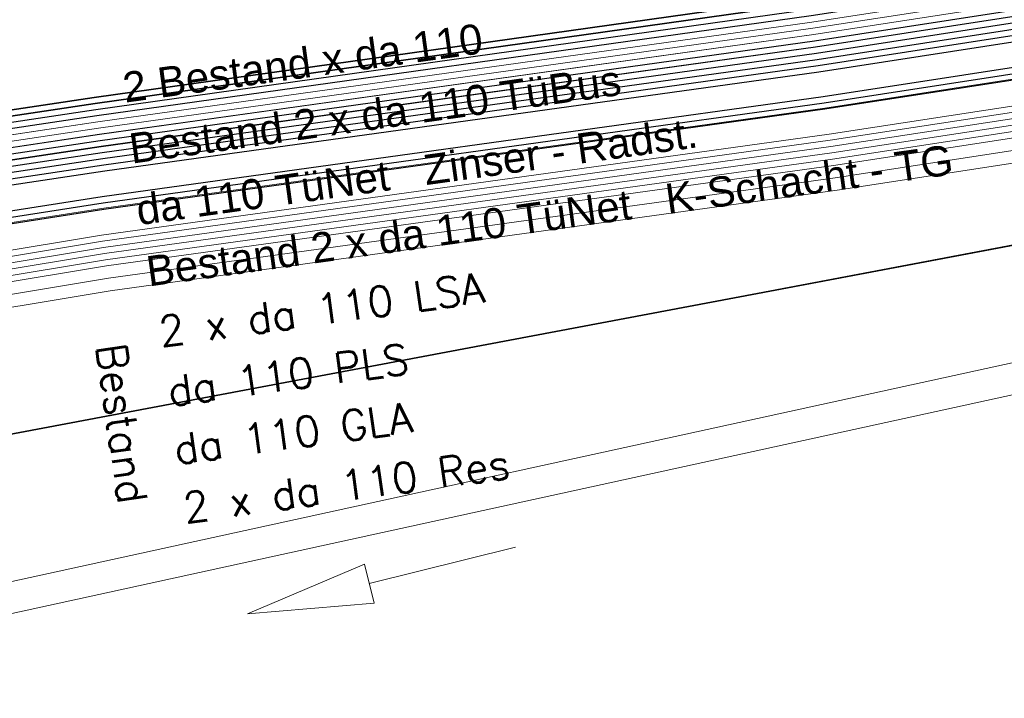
# Model space of a CAD drawing. Header units: metres. Extents: x -502 to 161, y -108 to 174.
# Tile 554 of 656: x -48.9 to -41.06, y -17.04 to -11.63. Entities that reach past the tile are written whole.
import ezdxf

# ---------------------------------------------------------------- set-up
doc = ezdxf.new("R2010")
doc.units = ezdxf.units.M
doc.header["$LTSCALE"] = 0.1
for name, color, linetype in [('BRI31-005.05-5p02-Koordinierung Lageplan 4. BA ZOB West 2022-06-15', 7, 'Continuous'), ('BRI31-005.06-5f07-Koordinierung Lageplan 4. BA ZOB Fernbusbahnh', 7, 'Continuous'), ('BRI32-005.02-5f05-Koordinierung Schemaplan 4 BA ZOB Teilbereich', 7, 'Continuous'), ('BRI32-005.03-5f06-Koordinierung Schemaplan 4 BA ZOB Teilbereich 2 Ost - Bahnhofsallee 2023-01-21', 7, 'Continuous')]:
    doc.layers.add(name, color=color, linetype=linetype)
doc.styles.add('Arial', font='arial.ttf')
doc.styles.add('Txt', font='txt_____.ttf')

# ---------------------------------------------------------------- blocks, each defined once
blk = doc.blocks.new('QP_00130')
at = {"color": 7, "linetype": 'Continuous', "lineweight": 20, "transparency": 33554687}
for p, q in [((0, 0), (0.995203, 0.187538)), ((0.995203, 0.187538), (1.004035, -0.13234)), ((1.004035, -0.13234), (0, 0)), ((2.199162, 0.060717), (0.999619, 0.027599))]:
    blk.add_line(p, q, dxfattribs=at)

msp = doc.modelspace()

# ---------------------------------------------------------------- linework, layer by layer
at = {"layer": 'BRI31-005.05-5p02-Koordinierung Lageplan 4. BA ZOB West 2022-06-15', "color": 190, "linetype": 'Continuous', "lineweight": 35, "true_color": 0x7f00ff, "transparency": 33554687, "flags": 128}
for points in [[(5.0413, -5.3534), (-3.1517, -6.8034), (-7.0667, -7.3734), (-14.9947, -8.0134), (-17.7217, -8.0934), (-24.5557, -8.4934), (-29.2437, -9.0934), (-37.8707, -10.7234), (-42.6207, -11.4534), (-48.3117, -12.2534), (-55.7007, -13.3634), (-59.4327, -13.9934)], [(5.0503, -5.4024), (-3.1427, -6.8524), (-3.9527, -6.9704), (-7.0607, -7.4234), (-14.9917, -8.0634), (-17.7197, -8.1434), (-24.5507, -8.5434), (-29.2357, -9.1424), (-37.8617, -10.7724), (-42.6137, -11.5034), (-48.3047, -12.3024), (-55.6927, -13.4124), (-59.4247, -14.0424)]]:
    msp.add_lwpolyline(points, dxfattribs=at)
at = {"layer": 'BRI31-005.05-5p02-Koordinierung Lageplan 4. BA ZOB West 2022-06-15', "color": 116, "linetype": 'Continuous', "lineweight": 13, "true_color": 0x007f3f, "transparency": 33554687, "flags": 128}
for points in [[(-59.4177, -14.0904), (-55.6847, -13.4604), (-48.2977, -12.3504), (-42.6077, -11.5544), (-37.8517, -10.8204), (-29.2277, -9.1904), (-24.5447, -8.5934), (-17.7177, -8.1934), (-14.9877, -8.1134), (-7.0537, -7.4744), (-3.9457, -7.0184), (-3.1317, -6.9004), (5.0603, -5.4504)], [(-59.4097, -14.1394), (-55.6767, -13.5094), (-48.2907, -12.3994), (-42.6007, -11.6044), (-37.8427, -10.8694), (-29.2197, -9.2394), (-24.5397, -8.6434), (-17.7157, -8.2434), (-14.9847, -8.1634), (-7.0477, -7.5244), (-3.9387, -7.0674), (-3.1227, -6.9494), (5.0693, -5.4994)], [(5.0943, -5.6484), (-3.0997, -7.0984), (-3.9177, -7.2164), (-7.0317, -7.6724), (-14.9777, -8.3134), (-17.7097, -8.3934), (-24.5267, -8.7934), (-29.1957, -9.3884), (-37.8177, -11.0184), (-42.5777, -11.7524), (-48.2697, -12.5484), (-55.6527, -13.6584), (-59.3837, -14.2884)], [(5.1033, -5.6974), (-3.0907, -7.1474), (-3.9107, -7.2654), (-7.0257, -7.7224), (-14.9747, -8.3634), (-17.7077, -8.4434), (-24.5217, -8.8434), (-29.1877, -9.4374), (-37.8087, -11.0674), (-42.5707, -11.8024), (-48.2627, -12.5974), (-55.6447, -13.7074), (-59.3757, -14.3374)]]:
    msp.add_lwpolyline(points, dxfattribs=at)
at = {"layer": 'BRI31-005.05-5p02-Koordinierung Lageplan 4. BA ZOB West 2022-06-15', "color": 250, "linetype": 'Continuous', "lineweight": 25, "true_color": 0x333333, "transparency": 33554687, "flags": 128}
for points in [[(5.0593, -5.4514), (-3.1337, -6.9014), (-3.9457, -7.0194), (-7.0547, -7.4734), (-14.9887, -8.1134), (-17.7177, -8.1934), (-24.5457, -8.5934), (-29.2277, -9.1914), (-37.8527, -10.8214), (-42.6067, -11.5534), (-48.2977, -12.3514), (-55.6847, -13.4614), (-59.4167, -14.0914)], [(5.0683, -5.5004), (-3.1247, -6.9504), (-3.9387, -7.0684), (-7.0487, -7.5234), (-14.9857, -8.1634), (-17.7157, -8.2434), (-24.5407, -8.6434), (-29.2197, -9.2404), (-37.8437, -10.8704), (-42.5997, -11.6034), (-48.2907, -12.4004), (-55.6767, -13.5104), (-59.4087, -14.1404)], [(-59.3767, -14.3364), (-55.6447, -13.7064), (-48.2627, -12.5964), (-42.5717, -11.8034), (-37.8077, -11.0664), (-29.1877, -9.4364), (-24.5207, -8.8434), (-17.7077, -8.4434), (-14.9737, -8.3634), (-7.0247, -7.7234), (-3.9107, -7.2644), (-3.0887, -7.1464), (5.1043, -5.6964)], [(5.1133, -5.7454), (-3.0797, -7.1954), (-3.9037, -7.3134), (-7.0187, -7.7734), (-14.9707, -8.4134), (-17.7057, -8.4934), (-24.5157, -8.8934), (-29.1797, -9.4854), (-37.7987, -11.1154), (-42.5647, -11.8534), (-48.2557, -12.6454), (-55.6367, -13.7554), (-59.3687, -14.3854)], [(5.1223, -5.7944), (-3.0707, -7.2444), (-3.8967, -7.3624), (-7.0127, -7.8234), (-14.9677, -8.4634), (-17.7037, -8.5434), (-24.5107, -8.9434), (-29.1717, -9.5344), (-37.7897, -11.1644), (-42.5577, -11.9034), (-48.2487, -12.6944), (-55.6287, -13.8044), (-59.3607, -14.4344)], [(5.1313, -5.8434), (-3.0617, -7.2934), (-3.8897, -7.4114), (-7.0067, -7.8734), (-14.9647, -8.5134), (-17.7017, -8.5934), (-24.5057, -8.9934), (-29.1637, -9.5834), (-37.7807, -11.2134), (-42.5507, -11.9534), (-48.2417, -12.7434), (-55.6207, -13.8534), (-59.3527, -14.4834)], [(5.1403, -5.8924), (-3.0527, -7.3424), (-3.8827, -7.4604), (-7.0007, -7.9234), (-14.9617, -8.5634), (-17.6997, -8.6434), (-24.5007, -9.0434), (-29.1557, -9.6324), (-37.7717, -11.2624), (-42.5437, -12.0034), (-48.2347, -12.7924), (-55.6127, -13.9024), (-59.3447, -14.5324)], [(5.1493, -5.9414), (-3.0437, -7.3914), (-3.8757, -7.5094), (-6.9947, -7.9734), (-14.9587, -8.6134), (-17.6977, -8.6934), (-24.4957, -9.0934), (-29.1477, -9.6814), (-37.7627, -11.3114), (-42.5367, -12.0534), (-48.2277, -12.8414), (-55.6047, -13.9514), (-59.3367, -14.5814)], [(5.1833, -6.1684), (-3.0127, -7.6024), (-4.3557, -7.7864), (-6.9837, -8.1894), (-9.4377, -8.4204), (-12.8307, -8.5864), (-14.9537, -8.6884), (-17.6957, -8.7504), (-19.6457, -8.8994), (-24.4697, -9.2984), (-29.1907, -9.9114), (-37.7517, -11.5174), (-38.0557, -11.5634), (-42.5027, -12.2494), (-48.2487, -13.0464), (-56.1697, -14.2844), (-56.5667, -14.3244), (-56.9487, -14.6244)], [(5.1923, -6.2174), (-3.0037, -7.6514), (-4.3477, -7.8354), (-6.9777, -8.2394), (-9.4337, -8.4704), (-12.8287, -8.6364), (-14.9517, -8.7384), (-17.6937, -8.8004), (-19.6417, -8.9494), (-24.4647, -9.3484), (-29.1827, -9.9604), (-37.7427, -11.5664), (-42.4957, -12.2994), (-48.2407, -13.0964), (-56.1627, -14.3334), (-56.5467, -14.3734), (-56.9177, -14.6634)], [(5.2013, -6.2664), (-2.9947, -7.7004), (-4.3397, -7.8844), (-6.9717, -8.2894), (-9.4297, -8.5204), (-12.8267, -8.6864), (-14.9497, -8.7884), (-17.6917, -8.8504), (-19.6377, -8.9994), (-24.4597, -9.3984), (-29.1747, -10.0094), (-37.7337, -11.6154), (-38.0407, -11.6624), (-42.4887, -12.3484), (-48.2337, -13.1454), (-56.1567, -14.3834), (-56.5277, -14.4214), (-56.8867, -14.7024)]]:
    msp.add_lwpolyline(points, dxfattribs=at)
at = {"layer": 'BRI31-005.05-5p02-Koordinierung Lageplan 4. BA ZOB West 2022-06-15', "color": 251, "linetype": 'Continuous', "lineweight": 13, "true_color": 0x5b5b5b, "transparency": 33554687, "flags": 128}
for points in [[(5.0773, -5.5494), (-3.1157, -6.9994), (-3.9317, -7.1174), (-7.0427, -7.5734), (-14.9827, -8.2134), (-17.7137, -8.2934), (-24.5357, -8.6934), (-29.2117, -9.2894), (-37.8347, -10.9194), (-42.5927, -11.6534), (-48.2837, -12.4494), (-55.6687, -13.5594), (-59.4007, -14.1894)], [(5.0863, -5.5984), (-3.1067, -7.0484), (-3.9247, -7.1664), (-7.0367, -7.6234), (-14.9797, -8.2634), (-17.7117, -8.3434), (-24.5307, -8.7434), (-29.2037, -9.3384), (-37.8257, -10.9684), (-42.5857, -11.7034), (-48.2767, -12.4984), (-55.6607, -13.6084), (-59.3927, -14.2384)]]:
    msp.add_lwpolyline(points, dxfattribs=at)
at = {"layer": 'BRI31-005.05-5p02-Koordinierung Lageplan 4. BA ZOB West 2022-06-15', "color": 35, "linetype": 'Continuous', "lineweight": 13, "true_color": 0x99724c, "transparency": 33554687, "flags": 128}
msp.add_lwpolyline([(5.1983, -6.2574), (-2.9967, -7.6904), (-4.3407, -7.8744), (-6.9737, -8.2794), (-9.4317, -8.5104), (-12.8267, -8.6764), (-14.9487, -8.7784), (-17.6917, -8.8404), (-19.6377, -8.9894), (-24.4607, -9.3884), (-29.1767, -9.9994), (-37.7367, -11.6064), (-38.0427, -11.6524), (-42.4897, -12.3384), (-48.2347, -13.1354), (-56.1567, -14.3734), (-56.5317, -14.4104), (-56.8937, -14.6954)], dxfattribs=at)
at = {"layer": 'BRI31-005.05-5p02-Koordinierung Lageplan 4. BA ZOB West 2022-06-15', "color": 7, "linetype": 'Continuous', "lineweight": 13, "transparency": 33554687, "flags": 128}
for points in [[(6.4523, -6.5854), (-3.6597, -8.3354), (-4.2527, -8.4304), (-6.9117, -8.8534), (-9.4297, -9.1234), (-9.8987, -9.1314), (-17.9017, -9.2634), (-23.9567, -9.8944), (-29.1627, -10.5844), (-37.6597, -12.1654), (-42.4067, -12.8944), (-48.1987, -13.6944), (-55.4887, -14.9054), (-55.9457, -15.0274), (-56.3157, -15.2224), (-57.5557, -16.4444)], [(6.4603, -6.6344), (-3.6507, -8.3844), (-4.2447, -8.4794), (-6.9047, -8.9034), (-9.4247, -9.1734), (-9.8967, -9.2314), (-17.8957, -9.3634), (-23.9447, -9.9934), (-29.1467, -10.6834), (-37.6417, -12.2634), (-42.3927, -12.9934), (-48.1837, -13.7934), (-55.4677, -15.0034), (-55.9087, -15.1214), (-56.2557, -15.3044), (-57.4917, -16.5224)]]:
    msp.add_lwpolyline(points, dxfattribs=at)
at = {"layer": 'BRI31-005.06-5f07-Koordinierung Lageplan 4. BA ZOB Fernbusbahnh', "color": 190, "linetype": 'Continuous', "lineweight": 30, "true_color": 0x7f00ff, "transparency": 33554687, "flags": 128}
for points in [[(5.0413, -5.3534), (-3.1517, -6.8034), (-7.0667, -7.3734), (-14.9947, -8.0134), (-17.7217, -8.0934), (-24.5557, -8.4934), (-29.2437, -9.0934), (-37.8707, -10.7234), (-42.6207, -11.4534), (-48.3117, -12.2534), (-55.7007, -13.3634), (-59.4327, -13.9934)], [(5.0503, -5.4024), (-3.1427, -6.8524), (-3.9527, -6.9704), (-7.0607, -7.4234), (-14.9917, -8.0634), (-17.7197, -8.1434), (-24.5507, -8.5434), (-29.2357, -9.1424), (-37.8617, -10.7724), (-42.6137, -11.5034), (-48.3047, -12.3024), (-55.6927, -13.4124), (-59.4247, -14.0424)]]:
    msp.add_lwpolyline(points, dxfattribs=at)
at = {"layer": 'BRI31-005.06-5f07-Koordinierung Lageplan 4. BA ZOB Fernbusbahnh', "color": 250, "linetype": 'Continuous', "lineweight": 20, "true_color": 0x333333, "transparency": 33554687, "flags": 128}
for points in [[(5.0593, -5.4514), (-3.1337, -6.9014), (-3.9457, -7.0194), (-7.0547, -7.4734), (-14.9887, -8.1134), (-17.7177, -8.1934), (-24.5457, -8.5934), (-29.2277, -9.1914), (-37.8527, -10.8214), (-42.6067, -11.5534), (-48.2977, -12.3514), (-55.6847, -13.4614), (-59.4167, -14.0914)], [(5.0683, -5.5004), (-3.1247, -6.9504), (-3.9387, -7.0684), (-7.0487, -7.5234), (-14.9857, -8.1634), (-17.7157, -8.2434), (-24.5407, -8.6434), (-29.2197, -9.2404), (-37.8437, -10.8704), (-42.5997, -11.6034), (-48.2907, -12.4004), (-55.6767, -13.5104), (-59.4087, -14.1404)], [(-59.3767, -14.3364), (-55.6447, -13.7064), (-48.2627, -12.5964), (-42.5717, -11.8034), (-37.8077, -11.0664), (-29.1877, -9.4364), (-24.5207, -8.8434), (-17.7077, -8.4434), (-14.9737, -8.3634), (-7.0247, -7.7234), (-3.9107, -7.2644), (-3.0887, -7.1464), (5.1043, -5.6964)], [(5.1133, -5.7454), (-3.0797, -7.1954), (-3.9037, -7.3134), (-7.0187, -7.7734), (-14.9707, -8.4134), (-17.7057, -8.4934), (-24.5157, -8.8934), (-29.1797, -9.4854), (-37.7987, -11.1154), (-42.5647, -11.8534), (-48.2557, -12.6454), (-55.6367, -13.7554), (-59.3687, -14.3854)], [(5.1223, -5.7944), (-3.0707, -7.2444), (-3.8967, -7.3624), (-7.0127, -7.8234), (-14.9677, -8.4634), (-17.7037, -8.5434), (-24.5107, -8.9434), (-29.1717, -9.5344), (-37.7897, -11.1644), (-42.5577, -11.9034), (-48.2487, -12.6944), (-55.6287, -13.8044), (-59.3607, -14.4344)], [(5.1313, -5.8434), (-3.0617, -7.2934), (-3.8897, -7.4114), (-7.0067, -7.8734), (-14.9647, -8.5134), (-17.7017, -8.5934), (-24.5057, -8.9934), (-29.1637, -9.5834), (-37.7807, -11.2134), (-42.5507, -11.9534), (-48.2417, -12.7434), (-55.6207, -13.8534), (-59.3527, -14.4834)], [(5.1403, -5.8924), (-3.0527, -7.3424), (-3.8827, -7.4604), (-7.0007, -7.9234), (-14.9617, -8.5634), (-17.6997, -8.6434), (-24.5007, -9.0434), (-29.1557, -9.6324), (-37.7717, -11.2624), (-42.5437, -12.0034), (-48.2347, -12.7924), (-55.6127, -13.9024), (-59.3447, -14.5324)], [(5.1493, -5.9414), (-3.0437, -7.3914), (-3.8757, -7.5094), (-6.9947, -7.9734), (-14.9587, -8.6134), (-17.6977, -8.6934), (-24.4957, -9.0934), (-29.1477, -9.6814), (-37.7627, -11.3114), (-42.5367, -12.0534), (-48.2277, -12.8414), (-55.6047, -13.9514), (-59.3367, -14.5814)], [(5.1833, -6.1684), (-3.0127, -7.6024), (-4.3557, -7.7864), (-6.9837, -8.1894), (-9.4377, -8.4204), (-12.8307, -8.5864), (-14.9537, -8.6884), (-17.6957, -8.7504), (-19.6457, -8.8994), (-24.4697, -9.2984), (-29.1907, -9.9114), (-37.7517, -11.5174), (-38.0557, -11.5634), (-42.5027, -12.2494), (-48.2487, -13.0464), (-56.1697, -14.2844), (-56.5667, -14.3244), (-56.9487, -14.6244)], [(5.1923, -6.2174), (-3.0037, -7.6514), (-4.3477, -7.8354), (-6.9777, -8.2394), (-9.4337, -8.4704), (-12.8287, -8.6364), (-14.9517, -8.7384), (-17.6937, -8.8004), (-19.6417, -8.9494), (-24.4647, -9.3484), (-29.1827, -9.9604), (-37.7427, -11.5664), (-42.4957, -12.2994), (-48.2407, -13.0964), (-56.1627, -14.3334), (-56.5467, -14.3734), (-56.9177, -14.6634)]]:
    msp.add_lwpolyline(points, dxfattribs=at)
at = {"layer": 'BRI31-005.06-5f07-Koordinierung Lageplan 4. BA ZOB Fernbusbahnh', "color": 7, "linetype": 'Continuous', "lineweight": 9, "transparency": 33554687, "flags": 128}
for points in [[(6.4523, -6.5854), (-3.6597, -8.3354), (-4.2527, -8.4304), (-6.9117, -8.8534), (-9.4297, -9.1234), (-9.8987, -9.1314), (-17.9017, -9.2634), (-23.9567, -9.8944), (-29.1627, -10.5844), (-37.6597, -12.1654), (-42.4067, -12.8944), (-48.1987, -13.6944), (-55.4887, -14.9054), (-55.9457, -15.0274), (-56.3157, -15.2224), (-57.5557, -16.4444)], [(6.4603, -6.6344), (-3.6507, -8.3844), (-4.2447, -8.4794), (-6.9047, -8.9034), (-9.4247, -9.1734), (-9.8967, -9.2314), (-17.8957, -9.3634), (-23.9447, -9.9934), (-29.1467, -10.6834), (-37.6417, -12.2634), (-42.3927, -12.9934), (-48.1837, -13.7934), (-55.4677, -15.0034), (-55.9087, -15.1214), (-56.2557, -15.3044), (-57.4917, -16.5224)]]:
    msp.add_lwpolyline(points, dxfattribs=at)
at = {"layer": 'BRI32-005.02-5f05-Koordinierung Schemaplan 4 BA ZOB Teilbereich', "color": 30, "linetype": 'Continuous', "lineweight": 35, "true_color": 0xff7f00, "transparency": 33554687, "flags": 128}
msp.add_lwpolyline([(160.7005, 3.7316), (153.861, 9.9879), (146.5799, 16.8343), (137.207, 18.41), (133.9888, 18.578), (131.0359, 18.4491), (129.189, 18.1998), (119.9141, 16.4705), (116.3401, 15.794), (99.9338, 12.4472), (72.2107, 7.3546), (41.6917, 1.4031), (4.438, -5.4399), (-20.5028, -9.5614), (-43.027, -13.8142), (-60.1344, -17.0404), (-87.9931, -22.1997)], dxfattribs=at)
at = {"layer": 'BRI32-005.02-5f05-Koordinierung Schemaplan 4 BA ZOB Teilbereich', "color": 7, "linetype": 'Continuous', "lineweight": 13, "transparency": 33554687, "flags": 128}
for points in [[(-60.3027, -16.2724), (-60.0967, -16.2474), (-58.4717, -16.0004), (-57.9637, -15.8144), (-56.8937, -14.9894), (-56.2837, -14.6744), (-55.5447, -14.5614), (-48.2537, -13.3504), (-42.4557, -12.5454), (-37.7227, -11.8224), (-29.2187, -10.2404), (-23.9987, -9.5454), (-17.9227, -8.9134), (-9.9057, -8.7814), (-9.4507, -8.7734), (-6.9597, -8.5044), (-4.3087, -8.0864), (-3.7217, -7.9914), (6.3953, -6.2414), (12.4653, -5.2214), (18.7963, -4.1304), (30.2903, -2.1984), (30.3093, -2.1964)], [(30.3153, -2.2464), (30.2973, -2.2484), (18.8043, -4.1794), (12.4733, -5.2704), (6.4033, -6.2904), (-3.7127, -8.0404), (-4.3007, -8.1354), (-6.9527, -8.5544), (-9.4477, -8.8234), (-9.9047, -8.8314), (-17.9197, -8.9634), (-23.9927, -9.5954), (-29.2107, -10.2894), (-37.7137, -11.8714), (-42.4487, -12.5954), (-48.2457, -13.3994), (-55.5367, -14.6104), (-56.2677, -14.7224), (-56.8667, -15.0314), (-57.9397, -15.8584), (-58.4587, -16.0494), (-60.0897, -16.2974), (-60.2967, -16.3224)], [(-60.2907, -16.3724), (-60.0827, -16.3474), (-58.4457, -16.0984), (-57.9157, -15.9024), (-56.8397, -15.0734), (-56.2517, -14.7704), (-55.5287, -14.6594), (-48.2377, -13.4484), (-42.4417, -12.6454), (-37.7047, -11.9204), (-29.2027, -10.3384), (-23.9867, -9.6454), (-17.9167, -9.0134), (-9.9037, -8.8814), (-9.4447, -8.8734), (-6.9457, -8.6044), (-4.2927, -8.1844), (-3.7037, -8.0894), (6.4113, -6.3394), (12.4813, -5.3194), (18.8123, -4.2284), (30.3043, -2.2984), (30.3213, -2.2964)], [(-60.2847, -16.4224), (-60.0757, -16.3974), (-58.4327, -16.1474), (-57.8907, -15.9464), (-56.8127, -15.1154), (-56.2357, -14.8184), (-55.5207, -14.7084), (-48.2297, -13.4974), (-42.4347, -12.6954), (-37.6957, -11.9694), (-29.1947, -10.3874), (-23.9807, -9.6954), (-17.9137, -9.0634), (-9.9027, -8.9314), (-9.4417, -8.9234), (-6.9387, -8.6544), (-4.2847, -8.2334), (-3.6947, -8.1384), (6.4193, -6.3884), (12.4893, -5.3684), (18.8203, -4.2774), (30.3113, -2.3484), (30.3273, -2.3464)], [(30.3333, -2.3964), (30.3183, -2.3974), (18.8283, -4.3264), (12.4973, -5.4174), (6.4273, -6.4374), (-3.6857, -8.1874), (-4.2767, -8.2824), (-6.9317, -8.7044), (-9.4387, -8.9734), (-9.9017, -8.9814), (-17.9107, -9.1134), (-23.9747, -9.7454), (-29.1867, -10.4364), (-37.6867, -12.0184), (-42.4277, -12.7454), (-48.2217, -13.5464), (-55.5127, -14.7574), (-56.2197, -14.8664), (-56.7857, -15.1574), (-57.8657, -15.9904), (-58.4197, -16.1964), (-60.0687, -16.4474), (-60.2787, -16.4724)], [(30.3363, -2.4464), (30.3243, -2.4474), (18.8363, -4.3754), (12.5053, -5.4664), (6.4353, -6.4864), (-3.6767, -8.2364), (-4.2687, -8.3314), (-6.9247, -8.7544), (-9.4357, -9.0234), (-9.9007, -9.0314), (-17.9077, -9.1634), (-23.9687, -9.7954), (-29.1787, -10.4854), (-37.6777, -12.0674), (-42.4207, -12.7954), (-48.2137, -13.5954), (-55.5047, -14.8064), (-56.2037, -14.9144), (-56.7587, -15.1994), (-57.8407, -16.0344), (-58.4067, -16.2454), (-60.0617, -16.4974), (-60.2727, -16.5224)], [(6.4523, -6.5854), (-3.6597, -8.3354), (-4.2527, -8.4304), (-6.9117, -8.8534), (-9.4297, -9.1234), (-9.8987, -9.1314), (-17.9017, -9.2634), (-23.9567, -9.8944), (-29.1627, -10.5844), (-37.6597, -12.1654), (-42.4067, -12.8944), (-48.1987, -13.6944), (-55.4887, -14.9054), (-55.9457, -15.0274), (-56.3157, -15.2224), (-57.5557, -16.4444)], [(6.4603, -6.6344), (-3.6507, -8.3844), (-4.2447, -8.4794), (-6.9047, -8.9034), (-9.4247, -9.1734), (-9.8967, -9.2314), (-17.8957, -9.3634), (-23.9447, -9.9934), (-29.1467, -10.6834), (-37.6417, -12.2634), (-42.3927, -12.9934), (-48.1837, -13.7934), (-55.4677, -15.0034), (-55.9087, -15.1214), (-56.2557, -15.3044), (-57.4917, -16.5224)]]:
    msp.add_lwpolyline(points, dxfattribs=at)
at = {"layer": 'BRI32-005.02-5f05-Koordinierung Schemaplan 4 BA ZOB Teilbereich', "color": 190, "linetype": 'Continuous', "lineweight": 35, "true_color": 0x7f00ff, "transparency": 33554687, "flags": 128}
for points in [[(5.0413, -5.3534), (-3.1517, -6.8034), (-7.0667, -7.3734), (-14.9947, -8.0134), (-17.7217, -8.0934), (-24.5557, -8.4934), (-29.2437, -9.0934), (-37.8707, -10.7234), (-42.6207, -11.4534), (-48.3117, -12.2534), (-55.7007, -13.3634), (-59.4327, -13.9934)], [(5.0503, -5.4024), (-3.1427, -6.8524), (-3.9527, -6.9704), (-7.0607, -7.4234), (-14.9917, -8.0634), (-17.7197, -8.1434), (-24.5507, -8.5434), (-29.2357, -9.1424), (-37.8617, -10.7724), (-42.6137, -11.5034), (-48.3047, -12.3024), (-55.6927, -13.4124), (-59.4247, -14.0424)]]:
    msp.add_lwpolyline(points, dxfattribs=at)
at = {"layer": 'BRI32-005.02-5f05-Koordinierung Schemaplan 4 BA ZOB Teilbereich', "color": 116, "linetype": 'Continuous', "lineweight": 13, "true_color": 0x007f3f, "transparency": 33554687, "flags": 128}
for points in [[(-59.4177, -14.0904), (-55.6847, -13.4604), (-48.2977, -12.3504), (-42.6077, -11.5544), (-37.8517, -10.8204), (-29.2277, -9.1904), (-24.5447, -8.5934), (-17.7177, -8.1934), (-14.9877, -8.1134), (-7.0537, -7.4744), (-3.9457, -7.0184), (-3.1317, -6.9004), (5.0603, -5.4504)], [(-59.4097, -14.1394), (-55.6767, -13.5094), (-48.2907, -12.3994), (-42.6007, -11.6044), (-37.8427, -10.8694), (-29.2197, -9.2394), (-24.5397, -8.6434), (-17.7157, -8.2434), (-14.9847, -8.1634), (-7.0477, -7.5244), (-3.9387, -7.0674), (-3.1227, -6.9494), (5.0693, -5.4994)], [(-59.4017, -14.1884), (-55.6687, -13.5584), (-48.2837, -12.4484), (-42.5937, -11.6544), (-37.8337, -10.9184), (-29.2117, -9.2884), (-24.5347, -8.6934), (-17.7137, -8.2934), (-14.9817, -8.2134), (-7.0417, -7.5744), (-3.9317, -7.1164), (-3.1137, -6.9984), (5.0783, -5.5484)], [(5.0943, -5.6484), (-3.0997, -7.0984), (-3.9177, -7.2164), (-7.0317, -7.6724), (-14.9777, -8.3134), (-17.7097, -8.3934), (-24.5267, -8.7934), (-29.1957, -9.3884), (-37.8177, -11.0184), (-42.5777, -11.7524), (-48.2697, -12.5484), (-55.6527, -13.6584), (-59.3837, -14.2884)], [(5.1033, -5.6974), (-3.0907, -7.1474), (-3.9107, -7.2654), (-7.0257, -7.7224), (-14.9747, -8.3634), (-17.7077, -8.4434), (-24.5217, -8.8434), (-29.1877, -9.4374), (-37.8087, -11.0674), (-42.5707, -11.8024), (-48.2627, -12.5974), (-55.6447, -13.7074), (-59.3757, -14.3374)], [(5.1123, -5.7464), (-3.0817, -7.1964), (-3.9037, -7.3144), (-7.0197, -7.7724), (-14.9717, -8.4134), (-17.7057, -8.4934), (-24.5167, -8.8934), (-29.1797, -9.4864), (-37.7997, -11.1164), (-42.5637, -11.8524), (-48.2557, -12.6464), (-55.6367, -13.7564), (-59.3677, -14.3864)]]:
    msp.add_lwpolyline(points, dxfattribs=at)
at = {"layer": 'BRI32-005.02-5f05-Koordinierung Schemaplan 4 BA ZOB Teilbereich', "color": 250, "linetype": 'Continuous', "lineweight": 25, "true_color": 0x333333, "transparency": 33554687, "flags": 128}
for points in [[(5.0593, -5.4514), (-3.1337, -6.9014), (-3.9457, -7.0194), (-7.0547, -7.4734), (-14.9887, -8.1134), (-17.7177, -8.1934), (-24.5457, -8.5934), (-29.2277, -9.1914), (-37.8527, -10.8214), (-42.6067, -11.5534), (-48.2977, -12.3514), (-55.6847, -13.4614), (-59.4167, -14.0914)], [(5.0683, -5.5004), (-3.1247, -6.9504), (-3.9387, -7.0684), (-7.0487, -7.5234), (-14.9857, -8.1634), (-17.7157, -8.2434), (-24.5407, -8.6434), (-29.2197, -9.2404), (-37.8437, -10.8704), (-42.5997, -11.6034), (-48.2907, -12.4004), (-55.6767, -13.5104), (-59.4087, -14.1404)], [(-59.3767, -14.3364), (-55.6447, -13.7064), (-48.2627, -12.5964), (-42.5717, -11.8034), (-37.8077, -11.0664), (-29.1877, -9.4364), (-24.5207, -8.8434), (-17.7077, -8.4434), (-14.9737, -8.3634), (-7.0247, -7.7234), (-3.9107, -7.2644), (-3.0887, -7.1464), (5.1043, -5.6964)], [(5.1133, -5.7454), (-3.0797, -7.1954), (-3.9037, -7.3134), (-7.0187, -7.7734), (-14.9707, -8.4134), (-17.7057, -8.4934), (-24.5157, -8.8934), (-29.1797, -9.4854), (-37.7987, -11.1154), (-42.5647, -11.8534), (-48.2557, -12.6454), (-55.6367, -13.7554), (-59.3687, -14.3854)], [(5.1223, -5.7944), (-3.0707, -7.2444), (-3.8967, -7.3624), (-7.0127, -7.8234), (-14.9677, -8.4634), (-17.7037, -8.5434), (-24.5107, -8.9434), (-29.1717, -9.5344), (-37.7897, -11.1644), (-42.5577, -11.9034), (-48.2487, -12.6944), (-55.6287, -13.8044), (-59.3607, -14.4344)], [(5.1313, -5.8434), (-3.0617, -7.2934), (-3.8897, -7.4114), (-7.0067, -7.8734), (-14.9647, -8.5134), (-17.7017, -8.5934), (-24.5057, -8.9934), (-29.1637, -9.5834), (-37.7807, -11.2134), (-42.5507, -11.9534), (-48.2417, -12.7434), (-55.6207, -13.8534), (-59.3527, -14.4834)], [(5.1403, -5.8924), (-3.0527, -7.3424), (-3.8827, -7.4604), (-7.0007, -7.9234), (-14.9617, -8.5634), (-17.6997, -8.6434), (-24.5007, -9.0434), (-29.1557, -9.6324), (-37.7717, -11.2624), (-42.5437, -12.0034), (-48.2347, -12.7924), (-55.6127, -13.9024), (-59.3447, -14.5324)], [(5.1493, -5.9414), (-3.0437, -7.3914), (-3.8757, -7.5094), (-6.9947, -7.9734), (-14.9587, -8.6134), (-17.6977, -8.6934), (-24.4957, -9.0934), (-29.1477, -9.6814), (-37.7627, -11.3114), (-42.5367, -12.0534), (-48.2277, -12.8414), (-55.6047, -13.9514), (-59.3367, -14.5814)], [(5.1833, -6.1684), (-3.0127, -7.6024), (-4.3557, -7.7864), (-6.9837, -8.1894), (-9.4377, -8.4204), (-12.8307, -8.5864), (-14.9537, -8.6884), (-17.6957, -8.7504), (-19.6457, -8.8994), (-24.4697, -9.2984), (-29.1907, -9.9114), (-37.7517, -11.5174), (-38.0557, -11.5634), (-42.5027, -12.2494), (-48.2487, -13.0464), (-56.1697, -14.2844), (-56.5667, -14.3244), (-56.9487, -14.6244)], [(5.1923, -6.2174), (-3.0037, -7.6514), (-4.3477, -7.8354), (-6.9777, -8.2394), (-9.4337, -8.4704), (-12.8287, -8.6364), (-14.9517, -8.7384), (-17.6937, -8.8004), (-19.6417, -8.9494), (-24.4647, -9.3484), (-29.1827, -9.9604), (-37.7427, -11.5664), (-42.4957, -12.2994), (-48.2407, -13.0964), (-56.1627, -14.3334), (-56.5467, -14.3734), (-56.9177, -14.6634)], [(5.2013, -6.2664), (-2.9947, -7.7004), (-4.3397, -7.8844), (-6.9717, -8.2894), (-9.4297, -8.5204), (-12.8267, -8.6864), (-14.9497, -8.7884), (-17.6917, -8.8504), (-19.6377, -8.9994), (-24.4597, -9.3984), (-29.1747, -10.0094), (-37.7337, -11.6154), (-38.0407, -11.6624), (-42.4887, -12.3484), (-48.2337, -13.1454), (-56.1567, -14.3834), (-56.5277, -14.4214), (-56.8867, -14.7024)]]:
    msp.add_lwpolyline(points, dxfattribs=at)
at = {"layer": 'BRI32-005.02-5f05-Koordinierung Schemaplan 4 BA ZOB Teilbereich', "color": 251, "linetype": 'Continuous', "lineweight": 13, "true_color": 0x5b5b5b, "transparency": 33554687, "flags": 128}
for points in [[(5.0773, -5.5494), (-3.1157, -6.9994), (-3.9317, -7.1174), (-7.0427, -7.5734), (-14.9827, -8.2134), (-17.7137, -8.2934), (-24.5357, -8.6934), (-29.2117, -9.2894), (-37.8347, -10.9194), (-42.5927, -11.6534), (-48.2837, -12.4494), (-55.6687, -13.5594), (-59.4007, -14.1894)], [(5.0863, -5.5984), (-3.1067, -7.0484), (-3.9247, -7.1664), (-7.0367, -7.6234), (-14.9797, -8.2634), (-17.7117, -8.3434), (-24.5307, -8.7434), (-29.2037, -9.3384), (-37.8257, -10.9684), (-42.5857, -11.7034), (-48.2767, -12.4984), (-55.6607, -13.6084), (-59.3927, -14.2384)], [(-59.3847, -14.2874), (-55.6527, -13.6574), (-48.2697, -12.5474), (-42.5787, -11.7534), (-37.8167, -11.0174), (-29.1957, -9.3874), (-24.5257, -8.7934), (-17.7097, -8.3934), (-14.9767, -8.3134), (-7.0307, -7.6734), (-3.9177, -7.2154), (-3.0977, -7.0974), (5.0953, -5.6474)]]:
    msp.add_lwpolyline(points, dxfattribs=at)
at = {"layer": 'BRI32-005.02-5f05-Koordinierung Schemaplan 4 BA ZOB Teilbereich', "color": 35, "linetype": 'Continuous', "lineweight": 13, "true_color": 0x99724c, "transparency": 33554687, "flags": 128}
msp.add_lwpolyline([(5.1983, -6.2574), (-2.9967, -7.6904), (-4.3407, -7.8744), (-6.9737, -8.2794), (-9.4317, -8.5104), (-12.8267, -8.6764), (-14.9487, -8.7784), (-17.6917, -8.8404), (-19.6377, -8.9894), (-24.4607, -9.3884), (-29.1767, -9.9994), (-37.7367, -11.6064), (-38.0427, -11.6524), (-42.4897, -12.3384), (-48.2347, -13.1354), (-56.1567, -14.3734), (-56.5317, -14.4104), (-56.8937, -14.6954)], dxfattribs=at)
at = {"layer": 'BRI32-005.03-5f06-Koordinierung Schemaplan 4 BA ZOB Teilbereich 2 Ost - Bahnhofsallee 2023-01-21', "color": 7, "linetype": 'Continuous', "lineweight": 20, "transparency": 33554687}
for p, q in [((-53.5361, -17.1072), (-30.1104, -11.9883)), ((-53.4827, -17.3514), (-30.0597, -12.2331))]:
    msp.add_line(p, q, dxfattribs=at)
at = {"layer": 'BRI32-005.03-5f06-Koordinierung Schemaplan 4 BA ZOB Teilbereich 2 Ost - Bahnhofsallee 2023-01-21', "color": 30, "linetype": 'Continuous', "lineweight": 30, "true_color": 0xff7f00, "transparency": 33554687, "flags": 128}
msp.add_lwpolyline([(160.7005, 3.7316), (153.861, 9.9879), (146.5799, 16.8343), (137.207, 18.41), (133.9888, 18.578), (131.0359, 18.4491), (129.189, 18.1998), (119.9141, 16.4705), (116.3401, 15.794), (99.9338, 12.4472), (72.2107, 7.3546), (41.6917, 1.4031), (4.438, -5.4399), (-20.5028, -9.5614), (-43.027, -13.8142), (-60.1344, -17.0404), (-87.9931, -22.1997)], dxfattribs=at)
at = {"layer": 'BRI32-005.03-5f06-Koordinierung Schemaplan 4 BA ZOB Teilbereich 2 Ost - Bahnhofsallee 2023-01-21', "color": 7, "linetype": 'Continuous', "lineweight": 9, "transparency": 33554687, "flags": 128}
for points in [[(-60.3027, -16.2724), (-60.0967, -16.2474), (-58.4717, -16.0004), (-57.9637, -15.8144), (-56.8937, -14.9894), (-56.2837, -14.6744), (-55.5447, -14.5614), (-48.2537, -13.3504), (-42.4557, -12.5454), (-37.7227, -11.8224), (-29.2187, -10.2404), (-23.9987, -9.5454), (-17.9227, -8.9134), (-9.9057, -8.7814), (-9.4507, -8.7734), (-6.9597, -8.5044), (-4.3087, -8.0864), (-3.7217, -7.9914), (6.3953, -6.2414), (12.4653, -5.2214), (18.7963, -4.1304), (30.2903, -2.1984), (30.3093, -2.1964)], [(30.3153, -2.2464), (30.2973, -2.2484), (18.8043, -4.1794), (12.4733, -5.2704), (6.4033, -6.2904), (-3.7127, -8.0404), (-4.3007, -8.1354), (-6.9527, -8.5544), (-9.4477, -8.8234), (-9.9047, -8.8314), (-17.9197, -8.9634), (-23.9927, -9.5954), (-29.2107, -10.2894), (-37.7137, -11.8714), (-42.4487, -12.5954), (-48.2457, -13.3994), (-55.5367, -14.6104), (-56.2677, -14.7224), (-56.8667, -15.0314), (-57.9397, -15.8584), (-58.4587, -16.0494), (-60.0897, -16.2974), (-60.2967, -16.3224)], [(-60.2907, -16.3724), (-60.0827, -16.3474), (-58.4457, -16.0984), (-57.9157, -15.9024), (-56.8397, -15.0734), (-56.2517, -14.7704), (-55.5287, -14.6594), (-48.2377, -13.4484), (-42.4417, -12.6454), (-37.7047, -11.9204), (-29.2027, -10.3384), (-23.9867, -9.6454), (-17.9167, -9.0134), (-9.9037, -8.8814), (-9.4447, -8.8734), (-6.9457, -8.6044), (-4.2927, -8.1844), (-3.7037, -8.0894), (6.4113, -6.3394), (12.4813, -5.3194), (18.8123, -4.2284), (30.3043, -2.2984), (30.3213, -2.2964)], [(-60.2847, -16.4224), (-60.0757, -16.3974), (-58.4327, -16.1474), (-57.8907, -15.9464), (-56.8127, -15.1154), (-56.2357, -14.8184), (-55.5207, -14.7084), (-48.2297, -13.4974), (-42.4347, -12.6954), (-37.6957, -11.9694), (-29.1947, -10.3874), (-23.9807, -9.6954), (-17.9137, -9.0634), (-9.9027, -8.9314), (-9.4417, -8.9234), (-6.9387, -8.6544), (-4.2847, -8.2334), (-3.6947, -8.1384), (6.4193, -6.3884), (12.4893, -5.3684), (18.8203, -4.2774), (30.3113, -2.3484), (30.3273, -2.3464)], [(30.3333, -2.3964), (30.3183, -2.3974), (18.8283, -4.3264), (12.4973, -5.4174), (6.4273, -6.4374), (-3.6857, -8.1874), (-4.2767, -8.2824), (-6.9317, -8.7044), (-9.4387, -8.9734), (-9.9017, -8.9814), (-17.9107, -9.1134), (-23.9747, -9.7454), (-29.1867, -10.4364), (-37.6867, -12.0184), (-42.4277, -12.7454), (-48.2217, -13.5464), (-55.5127, -14.7574), (-56.2197, -14.8664), (-56.7857, -15.1574), (-57.8657, -15.9904), (-58.4197, -16.1964), (-60.0687, -16.4474), (-60.2787, -16.4724)], [(30.3363, -2.4464), (30.3243, -2.4474), (18.8363, -4.3754), (12.5053, -5.4664), (6.4353, -6.4864), (-3.6767, -8.2364), (-4.2687, -8.3314), (-6.9247, -8.7544), (-9.4357, -9.0234), (-9.9007, -9.0314), (-17.9077, -9.1634), (-23.9687, -9.7954), (-29.1787, -10.4854), (-37.6777, -12.0674), (-42.4207, -12.7954), (-48.2137, -13.5954), (-55.5047, -14.8064), (-56.2037, -14.9144), (-56.7587, -15.1994), (-57.8407, -16.0344), (-58.4067, -16.2454), (-60.0617, -16.4974), (-60.2727, -16.5224)], [(6.4523, -6.5854), (-3.6597, -8.3354), (-4.2527, -8.4304), (-6.9117, -8.8534), (-9.4297, -9.1234), (-9.8987, -9.1314), (-17.9017, -9.2634), (-23.9567, -9.8944), (-29.1627, -10.5844), (-37.6597, -12.1654), (-42.4067, -12.8944), (-48.1987, -13.6944), (-55.4887, -14.9054), (-55.9457, -15.0274), (-56.3157, -15.2224), (-57.5557, -16.4444)], [(6.4603, -6.6344), (-3.6507, -8.3844), (-4.2447, -8.4794), (-6.9047, -8.9034), (-9.4247, -9.1734), (-9.8967, -9.2314), (-17.8957, -9.3634), (-23.9447, -9.9934), (-29.1467, -10.6834), (-37.6417, -12.2634), (-42.3927, -12.9934), (-48.1837, -13.7934), (-55.4677, -15.0034), (-55.9087, -15.1214), (-56.2557, -15.3044), (-57.4917, -16.5224)]]:
    msp.add_lwpolyline(points, dxfattribs=at)
at = {"layer": 'BRI32-005.03-5f06-Koordinierung Schemaplan 4 BA ZOB Teilbereich 2 Ost - Bahnhofsallee 2023-01-21', "color": 190, "linetype": 'Continuous', "lineweight": 30, "true_color": 0x7f00ff, "transparency": 33554687, "flags": 128}
for points in [[(5.0413, -5.3534), (-3.1517, -6.8034), (-7.0667, -7.3734), (-14.9947, -8.0134), (-17.7217, -8.0934), (-24.5557, -8.4934), (-29.2437, -9.0934), (-37.8707, -10.7234), (-42.6207, -11.4534), (-48.3117, -12.2534), (-55.7007, -13.3634), (-59.4327, -13.9934)], [(5.0503, -5.4024), (-3.1427, -6.8524), (-3.9527, -6.9704), (-7.0607, -7.4234), (-14.9917, -8.0634), (-17.7197, -8.1434), (-24.5507, -8.5434), (-29.2357, -9.1424), (-37.8617, -10.7724), (-42.6137, -11.5034), (-48.3047, -12.3024), (-55.6927, -13.4124), (-59.4247, -14.0424)]]:
    msp.add_lwpolyline(points, dxfattribs=at)
at = {"layer": 'BRI32-005.03-5f06-Koordinierung Schemaplan 4 BA ZOB Teilbereich 2 Ost - Bahnhofsallee 2023-01-21', "color": 116, "linetype": 'Continuous', "lineweight": 9, "true_color": 0x007f3f, "transparency": 33554687, "flags": 128}
for points in [[(-59.4177, -14.0904), (-55.6847, -13.4604), (-48.2977, -12.3504), (-42.6077, -11.5544), (-37.8517, -10.8204), (-29.2277, -9.1904), (-24.5447, -8.5934), (-17.7177, -8.1934), (-14.9877, -8.1134), (-7.0537, -7.4744), (-3.9457, -7.0184), (-3.1317, -6.9004), (5.0603, -5.4504)], [(-59.4097, -14.1394), (-55.6767, -13.5094), (-48.2907, -12.3994), (-42.6007, -11.6044), (-37.8427, -10.8694), (-29.2197, -9.2394), (-24.5397, -8.6434), (-17.7157, -8.2434), (-14.9847, -8.1634), (-7.0477, -7.5244), (-3.9387, -7.0674), (-3.1227, -6.9494), (5.0693, -5.4994)], [(-59.4017, -14.1884), (-55.6687, -13.5584), (-48.2837, -12.4484), (-42.5937, -11.6544), (-37.8337, -10.9184), (-29.2117, -9.2884), (-24.5347, -8.6934), (-17.7137, -8.2934), (-14.9817, -8.2134), (-7.0417, -7.5744), (-3.9317, -7.1164), (-3.1137, -6.9984), (5.0783, -5.5484)], [(5.0943, -5.6484), (-3.0997, -7.0984), (-3.9177, -7.2164), (-7.0317, -7.6724), (-14.9777, -8.3134), (-17.7097, -8.3934), (-24.5267, -8.7934), (-29.1957, -9.3884), (-37.8177, -11.0184), (-42.5777, -11.7524), (-48.2697, -12.5484), (-55.6527, -13.6584), (-59.3837, -14.2884)], [(5.1033, -5.6974), (-3.0907, -7.1474), (-3.9107, -7.2654), (-7.0257, -7.7224), (-14.9747, -8.3634), (-17.7077, -8.4434), (-24.5217, -8.8434), (-29.1877, -9.4374), (-37.8087, -11.0674), (-42.5707, -11.8024), (-48.2627, -12.5974), (-55.6447, -13.7074), (-59.3757, -14.3374)], [(5.1123, -5.7464), (-3.0817, -7.1964), (-3.9037, -7.3144), (-7.0197, -7.7724), (-14.9717, -8.4134), (-17.7057, -8.4934), (-24.5167, -8.8934), (-29.1797, -9.4864), (-37.7997, -11.1164), (-42.5637, -11.8524), (-48.2557, -12.6464), (-55.6367, -13.7564), (-59.3677, -14.3864)]]:
    msp.add_lwpolyline(points, dxfattribs=at)
at = {"layer": 'BRI32-005.03-5f06-Koordinierung Schemaplan 4 BA ZOB Teilbereich 2 Ost - Bahnhofsallee 2023-01-21', "color": 250, "linetype": 'Continuous', "lineweight": 20, "true_color": 0x333333, "transparency": 33554687, "flags": 128}
for points in [[(5.0593, -5.4514), (-3.1337, -6.9014), (-3.9457, -7.0194), (-7.0547, -7.4734), (-14.9887, -8.1134), (-17.7177, -8.1934), (-24.5457, -8.5934), (-29.2277, -9.1914), (-37.8527, -10.8214), (-42.6067, -11.5534), (-48.2977, -12.3514), (-55.6847, -13.4614), (-59.4167, -14.0914)], [(5.0683, -5.5004), (-3.1247, -6.9504), (-3.9387, -7.0684), (-7.0487, -7.5234), (-14.9857, -8.1634), (-17.7157, -8.2434), (-24.5407, -8.6434), (-29.2197, -9.2404), (-37.8437, -10.8704), (-42.5997, -11.6034), (-48.2907, -12.4004), (-55.6767, -13.5104), (-59.4087, -14.1404)], [(-59.3767, -14.3364), (-55.6447, -13.7064), (-48.2627, -12.5964), (-42.5717, -11.8034), (-37.8077, -11.0664), (-29.1877, -9.4364), (-24.5207, -8.8434), (-17.7077, -8.4434), (-14.9737, -8.3634), (-7.0247, -7.7234), (-3.9107, -7.2644), (-3.0887, -7.1464), (5.1043, -5.6964)], [(5.1133, -5.7454), (-3.0797, -7.1954), (-3.9037, -7.3134), (-7.0187, -7.7734), (-14.9707, -8.4134), (-17.7057, -8.4934), (-24.5157, -8.8934), (-29.1797, -9.4854), (-37.7987, -11.1154), (-42.5647, -11.8534), (-48.2557, -12.6454), (-55.6367, -13.7554), (-59.3687, -14.3854)], [(5.1223, -5.7944), (-3.0707, -7.2444), (-3.8967, -7.3624), (-7.0127, -7.8234), (-14.9677, -8.4634), (-17.7037, -8.5434), (-24.5107, -8.9434), (-29.1717, -9.5344), (-37.7897, -11.1644), (-42.5577, -11.9034), (-48.2487, -12.6944), (-55.6287, -13.8044), (-59.3607, -14.4344)], [(5.1313, -5.8434), (-3.0617, -7.2934), (-3.8897, -7.4114), (-7.0067, -7.8734), (-14.9647, -8.5134), (-17.7017, -8.5934), (-24.5057, -8.9934), (-29.1637, -9.5834), (-37.7807, -11.2134), (-42.5507, -11.9534), (-48.2417, -12.7434), (-55.6207, -13.8534), (-59.3527, -14.4834)], [(5.1403, -5.8924), (-3.0527, -7.3424), (-3.8827, -7.4604), (-7.0007, -7.9234), (-14.9617, -8.5634), (-17.6997, -8.6434), (-24.5007, -9.0434), (-29.1557, -9.6324), (-37.7717, -11.2624), (-42.5437, -12.0034), (-48.2347, -12.7924), (-55.6127, -13.9024), (-59.3447, -14.5324)], [(5.1493, -5.9414), (-3.0437, -7.3914), (-3.8757, -7.5094), (-6.9947, -7.9734), (-14.9587, -8.6134), (-17.6977, -8.6934), (-24.4957, -9.0934), (-29.1477, -9.6814), (-37.7627, -11.3114), (-42.5367, -12.0534), (-48.2277, -12.8414), (-55.6047, -13.9514), (-59.3367, -14.5814)], [(5.1833, -6.1684), (-3.0127, -7.6024), (-4.3557, -7.7864), (-6.9837, -8.1894), (-9.4377, -8.4204), (-12.8307, -8.5864), (-14.9537, -8.6884), (-17.6957, -8.7504), (-19.6457, -8.8994), (-24.4697, -9.2984), (-29.1907, -9.9114), (-37.7517, -11.5174), (-38.0557, -11.5634), (-42.5027, -12.2494), (-48.2487, -13.0464), (-56.1697, -14.2844), (-56.5667, -14.3244), (-56.9487, -14.6244)], [(5.1923, -6.2174), (-3.0037, -7.6514), (-4.3477, -7.8354), (-6.9777, -8.2394), (-9.4337, -8.4704), (-12.8287, -8.6364), (-14.9517, -8.7384), (-17.6937, -8.8004), (-19.6417, -8.9494), (-24.4647, -9.3484), (-29.1827, -9.9604), (-37.7427, -11.5664), (-42.4957, -12.2994), (-48.2407, -13.0964), (-56.1627, -14.3334), (-56.5467, -14.3734), (-56.9177, -14.6634)], [(5.2013, -6.2664), (-2.9947, -7.7004), (-4.3397, -7.8844), (-6.9717, -8.2894), (-9.4297, -8.5204), (-12.8267, -8.6864), (-14.9497, -8.7884), (-17.6917, -8.8504), (-19.6377, -8.9994), (-24.4597, -9.3984), (-29.1747, -10.0094), (-37.7337, -11.6154), (-38.0407, -11.6624), (-42.4887, -12.3484), (-48.2337, -13.1454), (-56.1567, -14.3834), (-56.5277, -14.4214), (-56.8867, -14.7024)]]:
    msp.add_lwpolyline(points, dxfattribs=at)
at = {"layer": 'BRI32-005.03-5f06-Koordinierung Schemaplan 4 BA ZOB Teilbereich 2 Ost - Bahnhofsallee 2023-01-21', "color": 251, "linetype": 'Continuous', "lineweight": 9, "true_color": 0x5b5b5b, "transparency": 33554687, "flags": 128}
for points in [[(5.0773, -5.5494), (-3.1157, -6.9994), (-3.9317, -7.1174), (-7.0427, -7.5734), (-14.9827, -8.2134), (-17.7137, -8.2934), (-24.5357, -8.6934), (-29.2117, -9.2894), (-37.8347, -10.9194), (-42.5927, -11.6534), (-48.2837, -12.4494), (-55.6687, -13.5594), (-59.4007, -14.1894)], [(5.0863, -5.5984), (-3.1067, -7.0484), (-3.9247, -7.1664), (-7.0367, -7.6234), (-14.9797, -8.2634), (-17.7117, -8.3434), (-24.5307, -8.7434), (-29.2037, -9.3384), (-37.8257, -10.9684), (-42.5857, -11.7034), (-48.2767, -12.4984), (-55.6607, -13.6084), (-59.3927, -14.2384)], [(-59.3847, -14.2874), (-55.6527, -13.6574), (-48.2697, -12.5474), (-42.5787, -11.7534), (-37.8167, -11.0174), (-29.1957, -9.3874), (-24.5257, -8.7934), (-17.7097, -8.3934), (-14.9767, -8.3134), (-7.0307, -7.6734), (-3.9177, -7.2154), (-3.0977, -7.0974), (5.0953, -5.6474)]]:
    msp.add_lwpolyline(points, dxfattribs=at)
at = {"layer": 'BRI32-005.03-5f06-Koordinierung Schemaplan 4 BA ZOB Teilbereich 2 Ost - Bahnhofsallee 2023-01-21', "color": 35, "linetype": 'Continuous', "lineweight": 9, "true_color": 0x99724c, "transparency": 33554687, "flags": 128}
msp.add_lwpolyline([(5.1983, -6.2574), (-2.9967, -7.6904), (-4.3407, -7.8744), (-6.9737, -8.2794), (-9.4317, -8.5104), (-12.8267, -8.6764), (-14.9487, -8.7784), (-17.6917, -8.8404), (-19.6377, -8.9894), (-24.4607, -9.3884), (-29.1767, -9.9994), (-37.7367, -11.6064), (-38.0427, -11.6524), (-42.4897, -12.3384), (-48.2347, -13.1354), (-56.1567, -14.3734), (-56.5317, -14.4104), (-56.8937, -14.6954)], dxfattribs=at)

# ---------------------------------------------------------------- block references
at = {"layer": 'BRI32-005.03-5f06-Koordinierung Schemaplan 4 BA ZOB Teilbereich 2 Ost - Bahnhofsallee 2023-01-21', "color": 7, "transparency": 33554687, "rotation": 12.326220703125}
msp.add_blockref('QP_00130', (-47.0906, -16.3653), dxfattribs=at)

# ---------------------------------------------------------------- texts
at = {"layer": 'BRI32-005.03-5f06-Koordinierung Schemaplan 4 BA ZOB Teilbereich 2 Ost - Bahnhofsallee 2023-01-21', "color": 7, "transparency": 33554687, "char_height": 0.24, "attachment_point": 1, "line_spacing_factor": 0.25}
for s, insert, rotation, style in [('2 Bestand x da 110', (-48.098, -12.0581), 7.86267, 'Arial'), ('2 x da 110 LSA', (-47.8108, -14.0024), 7.86267, 'Txt'), ('Bestand', (-48.0591, -14.1972), 277.86267, 'Txt'), ('da 110 PLS', (-47.7406, -14.4777), 7.86267, 'Txt'), ('da 110 GLA', (-47.6909, -14.9408), 7.86267, 'Txt'), ('2 x da 110 Res', (-47.6171, -15.4065), 7.86267, 'Txt')]:
    msp.add_mtext(s, dxfattribs=dict(at, insert=insert, rotation=rotation, style=style))
at = {"layer": 'BRI32-005.03-5f06-Koordinierung Schemaplan 4 BA ZOB Teilbereich 2 Ost - Bahnhofsallee 2023-01-21', "color": 251, "true_color": 0x5b5b5b, "transparency": 33554687, "insert": (-48.0464, -12.5441), "char_height": 0.24, "attachment_point": 1, "rotation": 8.00181, "line_spacing_factor": 0.25, "style": 'Arial'}
msp.add_mtext('Bestand 2 x da 110 TüBus', dxfattribs=at)
at = {"layer": 'BRI32-005.03-5f06-Koordinierung Schemaplan 4 BA ZOB Teilbereich 2 Ost - Bahnhofsallee 2023-01-21', "color": 34, "true_color": 0x994c00, "transparency": 33554687, "char_height": 0.24, "attachment_point": 1, "rotation": 7.93269, "line_spacing_factor": 0.25, "style": 'Arial'}
for s, insert in [('da 110 TüNet   Zinser - Radst.', (-47.9905, -13.0339)), ('Bestand 2 x da 110 TüNet   K-Schacht - TG', (-47.9097, -13.522))]:
    msp.add_mtext(s, dxfattribs=dict(at, insert=insert))

doc.saveas('drawing.dxf')
